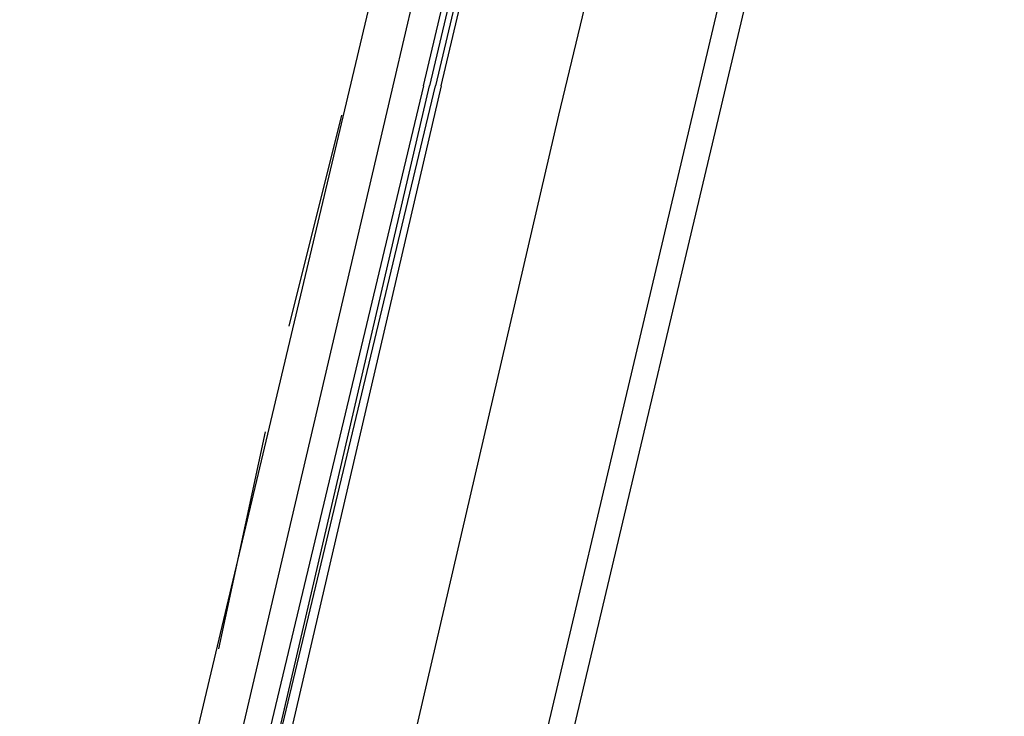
# Model space of a CAD drawing. Header units: feet. Extents: x -79 to 198, y -22 to 181.
# Tile 309 of 318: x 124.05 to 126.29, y 149.4 to 150.98. Entities that reach past the tile are written whole.
import ezdxf

# ---------------------------------------------------------------- set-up
doc = ezdxf.new("R2010")
doc.units = ezdxf.units.FT
doc.layers.add('A-LINEA', color=7, linetype='CONTINUOUS')

msp = doc.modelspace()

# ---------------------------------------------------------------- linework, layer by layer
at = {"layer": 'A-LINEA'}
for p, q in [((124.0933, 144.2178), (126.2933, 153.4978)), ((125.24, 152.6578), (123.36, 144.7378)), ((124.9067, 150.8444), (125.2933, 152.4844)), ((125.9867, 152.4711), (124.12, 144.5644)), ((124.7867, 150.7644), (124.6667, 150.2844)), ((124.6133, 150.0444), (124.5067, 149.5511))]:
    msp.add_line(p, q, dxfattribs=at)
for points in [[(125.7067, 152.5378), (125.28, 150.7644), (124.8, 148.6978)], [(124.9733, 150.8311), (125.3733, 152.5244), (125.3733, 152.5378), (125.3867, 152.5244), (124.9867, 150.8311)], [(125.0133, 150.8311), (125.4133, 152.5244), (125.4, 152.5244), (125, 150.8311)], [(124.4533, 148.7778), (124.4533, 148.7911), (124.4267, 148.7911), (124.9067, 150.8444)], [(124.9733, 150.8311), (124.4667, 148.7111), (124.48, 148.7111), (124.4933, 148.7111), (124.9867, 150.8311)], [(125.0133, 150.8311), (124.52, 148.7111), (124.5067, 148.6978), (124.4933, 148.7111), (125, 150.8311)]]:
    msp.add_lwpolyline(points, dxfattribs=at)

doc.saveas('drawing.dxf')
